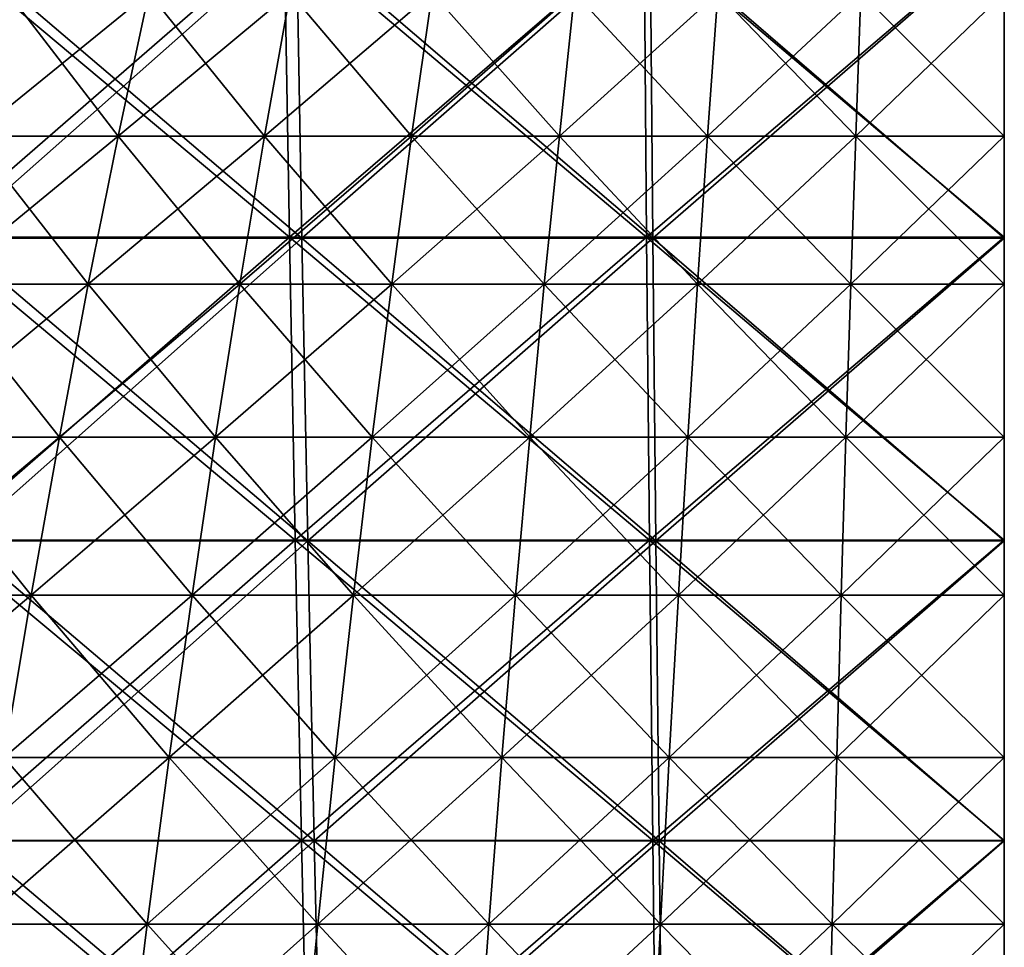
# Model space of a CAD drawing. Header units: millimetres. Extents: x -125 to 125, y -45 to 4025.
# Tile 436 of 656: x -10 to 0, y 3982 to 3992. Entities that reach past the tile are written whole.
import ezdxf

# ---------------------------------------------------------------- set-up
doc = ezdxf.new("R2010")
doc.units = ezdxf.units.MM
doc.header["$LTSCALE"] = 6.999206
for name, color, linetype in [('21', 7, 'CONTINUOUS'), ('22', 7, 'CONTINUOUS'), ('23', 7, 'CONTINUOUS'), ('24', 7, 'CONTINUOUS'), ('26', 7, 'CONTINUOUS'), ('27', 7, 'CONTINUOUS')]:
    doc.layers.add(name, color=color, linetype=linetype)

msp = doc.modelspace()

# ---------------------------------------------------------------- linework, layer by layer
at = {"layer": '21', "color": 7, "linetype": 'CONTINUOUS'}
for points in [[(-11.058, 3989.459, 119.33), (-7.378, 3989.459, 119.614), (-11.14, 3992.612, 120.216), (-11.058, 3989.459, 119.33)], [(-11.14, 3992.612, 120.216), (-7.378, 3989.459, 119.614), (-7.432, 3992.612, 120.502), (-11.14, 3992.612, 120.216)], [(-7.378, 3989.459, 119.614), (-3.691, 3989.459, 119.784), (-7.432, 3992.612, 120.502), (-7.378, 3989.459, 119.614)], [(-7.432, 3992.612, 120.502), (-3.691, 3989.459, 119.784), (-3.718, 3992.612, 120.674), (-7.432, 3992.612, 120.502)], [(-3.691, 3989.459, 119.784), (0, 3989.459, 119.841), (-3.718, 3992.612, 120.674), (-3.691, 3989.459, 119.784)], [(-3.718, 3992.612, 120.674), (0, 3989.459, 119.841), (0, 3992.612, 120.731), (-3.718, 3992.612, 120.674)], [(-10.968, 3986.33, 118.361), (-7.318, 3986.33, 118.643), (-11.058, 3989.459, 119.33), (-10.968, 3986.33, 118.361)], [(-11.058, 3989.459, 119.33), (-7.318, 3986.33, 118.643), (-7.378, 3989.459, 119.614), (-11.058, 3989.459, 119.33)], [(-7.318, 3986.33, 118.643), (-3.661, 3986.33, 118.812), (-7.378, 3989.459, 119.614), (-7.318, 3986.33, 118.643)], [(-7.378, 3989.459, 119.614), (-3.661, 3986.33, 118.812), (-3.691, 3989.459, 119.784), (-7.378, 3989.459, 119.614)], [(-3.661, 3986.33, 118.812), (0, 3986.33, 118.868), (-3.691, 3989.459, 119.784), (-3.661, 3986.33, 118.812)], [(-3.691, 3989.459, 119.784), (0, 3986.33, 118.868), (0, 3989.459, 119.841), (-3.691, 3989.459, 119.784)], [(-10.87, 3983.228, 117.311), (-7.253, 3983.228, 117.59), (-10.968, 3986.33, 118.361), (-10.87, 3983.228, 117.311)], [(-10.968, 3986.33, 118.361), (-7.253, 3983.228, 117.59), (-7.318, 3986.33, 118.643), (-10.968, 3986.33, 118.361)], [(-7.253, 3983.228, 117.59), (-3.628, 3983.228, 117.758), (-7.318, 3986.33, 118.643), (-7.253, 3983.228, 117.59)], [(-7.318, 3986.33, 118.643), (-3.628, 3983.228, 117.758), (-3.661, 3986.33, 118.812), (-7.318, 3986.33, 118.643)], [(-3.628, 3983.228, 117.758), (0, 3983.228, 117.814), (-3.661, 3986.33, 118.812), (-3.628, 3983.228, 117.758)], [(-3.661, 3986.33, 118.812), (0, 3983.228, 117.814), (0, 3986.33, 118.868), (-3.661, 3986.33, 118.812)], [(-10.766, 3980.155, 116.181), (-7.183, 3980.155, 116.457), (-10.87, 3983.228, 117.311), (-10.766, 3980.155, 116.181)], [(-10.87, 3983.228, 117.311), (-7.183, 3980.155, 116.457), (-7.253, 3983.228, 117.59), (-10.87, 3983.228, 117.311)], [(-7.183, 3980.155, 116.457), (-3.593, 3980.155, 116.623), (-7.253, 3983.228, 117.59), (-7.183, 3980.155, 116.457)], [(-7.253, 3983.228, 117.59), (-3.593, 3980.155, 116.623), (-3.628, 3983.228, 117.758), (-7.253, 3983.228, 117.59)], [(-3.593, 3980.155, 116.623), (0, 3980.155, 116.679), (-3.628, 3983.228, 117.758), (-3.593, 3980.155, 116.623)], [(-3.628, 3983.228, 117.758), (0, 3980.155, 116.679), (0, 3983.228, 117.814), (-3.628, 3983.228, 117.758)]]:
    msp.add_3dface(points, dxfattribs=at)
at = {"layer": '22', "color": 7, "linetype": 'CONTINUOUS'}
for points in [[(-7.432, 3992.612, -120.502), (-11.058, 3989.459, -119.33), (-11.14, 3992.612, -120.216), (-7.432, 3992.612, -120.502)], [(-7.378, 3989.459, -119.614), (-11.058, 3989.459, -119.33), (-7.432, 3992.612, -120.502), (-7.378, 3989.459, -119.614)], [(-3.718, 3992.612, -120.674), (-7.378, 3989.459, -119.614), (-7.432, 3992.612, -120.502), (-3.718, 3992.612, -120.674)], [(-3.691, 3989.459, -119.784), (-7.378, 3989.459, -119.614), (-3.718, 3992.612, -120.674), (-3.691, 3989.459, -119.784)], [(0, 3992.612, -120.731), (-3.691, 3989.459, -119.784), (-3.718, 3992.612, -120.674), (0, 3992.612, -120.731)], [(0, 3989.459, -119.841), (-3.691, 3989.459, -119.784), (0, 3992.612, -120.731), (0, 3989.459, -119.841)], [(-7.378, 3989.459, -119.614), (-10.968, 3986.33, -118.361), (-11.058, 3989.459, -119.33), (-7.378, 3989.459, -119.614)], [(-7.318, 3986.33, -118.643), (-10.968, 3986.33, -118.361), (-7.378, 3989.459, -119.614), (-7.318, 3986.33, -118.643)], [(-3.691, 3989.459, -119.784), (-7.318, 3986.33, -118.643), (-7.378, 3989.459, -119.614), (-3.691, 3989.459, -119.784)], [(-3.661, 3986.33, -118.812), (-7.318, 3986.33, -118.643), (-3.691, 3989.459, -119.784), (-3.661, 3986.33, -118.812)], [(0, 3989.459, -119.841), (-3.661, 3986.33, -118.812), (-3.691, 3989.459, -119.784), (0, 3989.459, -119.841)], [(0, 3986.33, -118.868), (-3.661, 3986.33, -118.812), (0, 3989.459, -119.841), (0, 3986.33, -118.868)], [(-7.318, 3986.33, -118.643), (-10.87, 3983.228, -117.311), (-10.968, 3986.33, -118.361), (-7.318, 3986.33, -118.643)], [(-7.253, 3983.228, -117.59), (-10.87, 3983.228, -117.311), (-7.318, 3986.33, -118.643), (-7.253, 3983.228, -117.59)], [(-3.661, 3986.33, -118.812), (-7.253, 3983.228, -117.59), (-7.318, 3986.33, -118.643), (-3.661, 3986.33, -118.812)], [(-3.628, 3983.228, -117.758), (-7.253, 3983.228, -117.59), (-3.661, 3986.33, -118.812), (-3.628, 3983.228, -117.758)], [(0, 3986.33, -118.868), (-3.628, 3983.228, -117.758), (-3.661, 3986.33, -118.812), (0, 3986.33, -118.868)], [(0, 3983.228, -117.814), (-3.628, 3983.228, -117.758), (0, 3986.33, -118.868), (0, 3983.228, -117.814)], [(-7.253, 3983.228, -117.59), (-10.766, 3980.155, -116.181), (-10.87, 3983.228, -117.311), (-7.253, 3983.228, -117.59)], [(-7.183, 3980.155, -116.457), (-10.766, 3980.155, -116.181), (-7.253, 3983.228, -117.59), (-7.183, 3980.155, -116.457)], [(-3.628, 3983.228, -117.758), (-7.183, 3980.155, -116.457), (-7.253, 3983.228, -117.59), (-3.628, 3983.228, -117.758)], [(-3.593, 3980.155, -116.623), (-7.183, 3980.155, -116.457), (-3.628, 3983.228, -117.758), (-3.593, 3980.155, -116.623)], [(0, 3983.228, -117.814), (-3.593, 3980.155, -116.623), (-3.628, 3983.228, -117.758), (0, 3983.228, -117.814)], [(0, 3980.155, -116.679), (-3.593, 3980.155, -116.623), (0, 3983.228, -117.814), (0, 3980.155, -116.679)]]:
    msp.add_3dface(points, dxfattribs=at)
at = {"layer": '23', "color": 7, "linetype": 'CONTINUOUS'}
for points in [[(-10.865, 3989.451, -117.249), (-7.249, 3989.451, -117.528), (-10.948, 3992.602, -118.15), (-10.865, 3989.451, -117.249)], [(-10.948, 3992.602, -118.15), (-7.249, 3989.451, -117.528), (-7.305, 3992.602, -118.431), (-10.948, 3992.602, -118.15)], [(-7.249, 3989.451, -117.528), (-3.626, 3989.451, -117.695), (-7.305, 3992.602, -118.431), (-7.249, 3989.451, -117.528)], [(-7.305, 3992.602, -118.431), (-3.626, 3989.451, -117.695), (-3.654, 3992.602, -118.6), (-7.305, 3992.602, -118.431)], [(-3.626, 3989.451, -117.695), (0, 3989.451, -117.751), (-3.654, 3992.602, -118.6), (-3.626, 3989.451, -117.695)], [(-3.654, 3992.602, -118.6), (0, 3989.451, -117.751), (0, 3992.602, -118.657), (-3.654, 3992.602, -118.6)], [(-10.773, 3986.325, -116.263), (-7.188, 3986.325, -116.54), (-10.865, 3989.451, -117.249), (-10.773, 3986.325, -116.263)], [(-10.865, 3989.451, -117.249), (-7.188, 3986.325, -116.54), (-7.249, 3989.451, -117.528), (-10.865, 3989.451, -117.249)], [(-7.188, 3986.325, -116.54), (-3.596, 3986.325, -116.706), (-7.249, 3989.451, -117.528), (-7.188, 3986.325, -116.54)], [(-7.249, 3989.451, -117.528), (-3.596, 3986.325, -116.706), (-3.626, 3989.451, -117.695), (-7.249, 3989.451, -117.528)], [(-3.596, 3986.325, -116.706), (0, 3986.325, -116.762), (-3.626, 3989.451, -117.695), (-3.596, 3986.325, -116.706)], [(-3.626, 3989.451, -117.695), (0, 3986.325, -116.762), (0, 3989.451, -117.751), (-3.626, 3989.451, -117.695)], [(-10.674, 3983.227, -115.196), (-7.122, 3983.227, -115.47), (-10.773, 3986.325, -116.263), (-10.674, 3983.227, -115.196)], [(-10.773, 3986.325, -116.263), (-7.122, 3983.227, -115.47), (-7.188, 3986.325, -116.54), (-10.773, 3986.325, -116.263)], [(-7.122, 3983.227, -115.47), (-3.563, 3983.227, -115.634), (-7.188, 3986.325, -116.54), (-7.122, 3983.227, -115.47)], [(-7.188, 3986.325, -116.54), (-3.563, 3983.227, -115.634), (-3.596, 3986.325, -116.706), (-7.188, 3986.325, -116.54)], [(-3.563, 3983.227, -115.634), (0, 3983.227, -115.689), (-3.596, 3986.325, -116.706), (-3.563, 3983.227, -115.634)], [(-3.596, 3986.325, -116.706), (0, 3983.227, -115.689), (0, 3986.325, -116.762), (-3.596, 3986.325, -116.706)], [(-10.568, 3980.158, -114.046), (-7.051, 3980.158, -114.317), (-10.674, 3983.227, -115.196), (-10.568, 3980.158, -114.046)], [(-10.674, 3983.227, -115.196), (-7.051, 3980.158, -114.317), (-7.122, 3983.227, -115.47), (-10.674, 3983.227, -115.196)], [(-7.051, 3980.158, -114.317), (-3.527, 3980.158, -114.48), (-7.122, 3983.227, -115.47), (-7.051, 3980.158, -114.317)], [(-7.122, 3983.227, -115.47), (-3.527, 3980.158, -114.48), (-3.563, 3983.227, -115.634), (-7.122, 3983.227, -115.47)], [(-3.527, 3980.158, -114.48), (0, 3980.158, -114.535), (-3.563, 3983.227, -115.634), (-3.527, 3980.158, -114.48)], [(-3.563, 3983.227, -115.634), (0, 3980.158, -114.535), (0, 3983.227, -115.689), (-3.563, 3983.227, -115.634)]]:
    msp.add_3dface(points, dxfattribs=at)
at = {"layer": '24', "color": 7, "linetype": 'CONTINUOUS'}
for points in [[(-7.305, 3992.602, 118.431), (-10.865, 3989.451, 117.249), (-10.948, 3992.602, 118.15), (-7.305, 3992.602, 118.431)], [(-7.249, 3989.451, 117.528), (-10.865, 3989.451, 117.249), (-7.305, 3992.602, 118.431), (-7.249, 3989.451, 117.528)], [(-3.654, 3992.602, 118.6), (-7.249, 3989.451, 117.528), (-7.305, 3992.602, 118.431), (-3.654, 3992.602, 118.6)], [(-3.626, 3989.451, 117.695), (-7.249, 3989.451, 117.528), (-3.654, 3992.602, 118.6), (-3.626, 3989.451, 117.695)], [(0, 3992.602, 118.657), (-3.626, 3989.451, 117.695), (-3.654, 3992.602, 118.6), (0, 3992.602, 118.657)], [(0, 3989.451, 117.751), (-3.626, 3989.451, 117.695), (0, 3992.602, 118.657), (0, 3989.451, 117.751)], [(-7.249, 3989.451, 117.528), (-10.773, 3986.325, 116.263), (-10.865, 3989.451, 117.249), (-7.249, 3989.451, 117.528)], [(-7.188, 3986.325, 116.54), (-10.773, 3986.325, 116.263), (-7.249, 3989.451, 117.528), (-7.188, 3986.325, 116.54)], [(-3.626, 3989.451, 117.695), (-7.188, 3986.325, 116.54), (-7.249, 3989.451, 117.528), (-3.626, 3989.451, 117.695)], [(-3.596, 3986.325, 116.706), (-7.188, 3986.325, 116.54), (-3.626, 3989.451, 117.695), (-3.596, 3986.325, 116.706)], [(0, 3989.451, 117.751), (-3.596, 3986.325, 116.706), (-3.626, 3989.451, 117.695), (0, 3989.451, 117.751)], [(0, 3986.325, 116.762), (-3.596, 3986.325, 116.706), (0, 3989.451, 117.751), (0, 3986.325, 116.762)], [(-7.188, 3986.325, 116.54), (-10.674, 3983.227, 115.196), (-10.773, 3986.325, 116.263), (-7.188, 3986.325, 116.54)], [(-7.122, 3983.227, 115.47), (-10.674, 3983.227, 115.196), (-7.188, 3986.325, 116.54), (-7.122, 3983.227, 115.47)], [(-3.596, 3986.325, 116.706), (-7.122, 3983.227, 115.47), (-7.188, 3986.325, 116.54), (-3.596, 3986.325, 116.706)], [(-3.563, 3983.227, 115.634), (-7.122, 3983.227, 115.47), (-3.596, 3986.325, 116.706), (-3.563, 3983.227, 115.634)], [(0, 3986.325, 116.762), (-3.563, 3983.227, 115.634), (-3.596, 3986.325, 116.706), (0, 3986.325, 116.762)], [(0, 3983.227, 115.689), (-3.563, 3983.227, 115.634), (0, 3986.325, 116.762), (0, 3983.227, 115.689)], [(-7.122, 3983.227, 115.47), (-10.568, 3980.158, 114.046), (-10.674, 3983.227, 115.196), (-7.122, 3983.227, 115.47)], [(-7.051, 3980.158, 114.317), (-10.568, 3980.158, 114.046), (-7.122, 3983.227, 115.47), (-7.051, 3980.158, 114.317)], [(-3.563, 3983.227, 115.634), (-7.051, 3980.158, 114.317), (-7.122, 3983.227, 115.47), (-3.563, 3983.227, 115.634)], [(-3.527, 3980.158, 114.48), (-7.051, 3980.158, 114.317), (-3.563, 3983.227, 115.634), (-3.527, 3980.158, 114.48)], [(0, 3983.227, 115.689), (-3.527, 3980.158, 114.48), (-3.563, 3983.227, 115.634), (0, 3983.227, 115.689)], [(0, 3980.158, 114.535), (-3.527, 3980.158, 114.48), (0, 3983.227, 115.689), (0, 3980.158, 114.535)]]:
    msp.add_3dface(points, dxfattribs=at)
at = {"layer": '26', "color": 7, "linetype": 'CONTINUOUS'}
for points in [[(-10.648, 3990.504, 48.621), (-9.146, 3990.504, 48.926), (-10.28, 3991.983, 46.942), (-10.648, 3990.504, 48.621)], [(-10.28, 3991.983, 46.942), (-9.146, 3990.504, 48.926), (-8.83, 3991.983, 47.236), (-10.28, 3991.983, 46.942)], [(-9.146, 3990.504, 48.926), (-7.635, 3990.504, 49.184), (-8.83, 3991.983, 47.236), (-9.146, 3990.504, 48.926)], [(-8.83, 3991.983, 47.236), (-7.635, 3990.504, 49.184), (-7.371, 3991.983, 47.486), (-8.83, 3991.983, 47.236)], [(-7.635, 3990.504, 49.184), (-6.117, 3990.504, 49.396), (-7.371, 3991.983, 47.486), (-7.635, 3990.504, 49.184)], [(-7.371, 3991.983, 47.486), (-6.117, 3990.504, 49.396), (-5.905, 3991.983, 47.69), (-7.371, 3991.983, 47.486)], [(-6.117, 3990.504, 49.396), (-4.592, 3990.504, 49.561), (-5.905, 3991.983, 47.69), (-6.117, 3990.504, 49.396)], [(-5.905, 3991.983, 47.69), (-4.592, 3990.504, 49.561), (-4.434, 3991.983, 47.849), (-5.905, 3991.983, 47.69)], [(-4.592, 3990.504, 49.561), (-3.064, 3990.504, 49.679), (-4.434, 3991.983, 47.849), (-4.592, 3990.504, 49.561)], [(-4.434, 3991.983, 47.849), (-3.064, 3990.504, 49.679), (-2.958, 3991.983, 47.963), (-4.434, 3991.983, 47.849)], [(-3.064, 3990.504, 49.679), (-1.533, 3990.504, 49.75), (-2.958, 3991.983, 47.963), (-3.064, 3990.504, 49.679)], [(-2.958, 3991.983, 47.963), (-1.533, 3990.504, 49.75), (-1.48, 3991.983, 48.031), (-2.958, 3991.983, 47.963)], [(-1.533, 3990.504, 49.75), (0, 3990.504, 49.773), (-1.48, 3991.983, 48.031), (-1.533, 3990.504, 49.75)], [(-1.48, 3991.983, 48.031), (0, 3990.504, 49.773), (0, 3991.983, 48.054), (-1.48, 3991.983, 48.031)], [(-11.006, 3988.973, 50.256), (-9.453, 3988.973, 50.571), (-10.648, 3990.504, 48.621), (-11.006, 3988.973, 50.256)], [(-10.648, 3990.504, 48.621), (-9.453, 3988.973, 50.571), (-9.146, 3990.504, 48.926), (-10.648, 3990.504, 48.621)], [(-9.453, 3988.973, 50.571), (-7.891, 3988.973, 50.838), (-9.146, 3990.504, 48.926), (-9.453, 3988.973, 50.571)], [(-9.146, 3990.504, 48.926), (-7.891, 3988.973, 50.838), (-7.635, 3990.504, 49.184), (-9.146, 3990.504, 48.926)], [(-7.891, 3988.973, 50.838), (-6.322, 3988.973, 51.057), (-7.635, 3990.504, 49.184), (-7.891, 3988.973, 50.838)], [(-7.635, 3990.504, 49.184), (-6.322, 3988.973, 51.057), (-6.117, 3990.504, 49.396), (-7.635, 3990.504, 49.184)], [(-6.322, 3988.973, 51.057), (-4.747, 3988.973, 51.227), (-6.117, 3990.504, 49.396), (-6.322, 3988.973, 51.057)], [(-6.117, 3990.504, 49.396), (-4.747, 3988.973, 51.227), (-4.592, 3990.504, 49.561), (-6.117, 3990.504, 49.396)], [(-4.747, 3988.973, 51.227), (-3.167, 3988.973, 51.349), (-4.592, 3990.504, 49.561), (-4.747, 3988.973, 51.227)], [(-4.592, 3990.504, 49.561), (-3.167, 3988.973, 51.349), (-3.064, 3990.504, 49.679), (-4.592, 3990.504, 49.561)], [(-3.167, 3988.973, 51.349), (-1.584, 3988.973, 51.422), (-3.064, 3990.504, 49.679), (-3.167, 3988.973, 51.349)], [(-3.064, 3990.504, 49.679), (-1.584, 3988.973, 51.422), (-1.533, 3990.504, 49.75), (-3.064, 3990.504, 49.679)], [(-1.584, 3988.973, 51.422), (0, 3988.973, 51.447), (-1.533, 3990.504, 49.75), (-1.584, 3988.973, 51.422)], [(-1.533, 3990.504, 49.75), (0, 3988.973, 51.447), (0, 3990.504, 49.773), (-1.533, 3990.504, 49.75)], [(-11.354, 3987.393, 51.844), (-9.752, 3987.393, 52.169), (-11.006, 3988.973, 50.256), (-11.354, 3987.393, 51.844)], [(-11.006, 3988.973, 50.256), (-9.752, 3987.393, 52.169), (-9.453, 3988.973, 50.571), (-11.006, 3988.973, 50.256)], [(-9.752, 3987.393, 52.169), (-8.141, 3987.393, 52.445), (-9.453, 3988.973, 50.571), (-9.752, 3987.393, 52.169)], [(-9.453, 3988.973, 50.571), (-8.141, 3987.393, 52.445), (-7.891, 3988.973, 50.838), (-9.453, 3988.973, 50.571)], [(-8.141, 3987.393, 52.445), (-6.522, 3987.393, 52.671), (-7.891, 3988.973, 50.838), (-8.141, 3987.393, 52.445)], [(-7.891, 3988.973, 50.838), (-6.522, 3987.393, 52.671), (-6.322, 3988.973, 51.057), (-7.891, 3988.973, 50.838)], [(-6.522, 3987.393, 52.671), (-4.897, 3987.393, 52.847), (-6.322, 3988.973, 51.057), (-6.522, 3987.393, 52.671)], [(-6.322, 3988.973, 51.057), (-4.897, 3987.393, 52.847), (-4.747, 3988.973, 51.227), (-6.322, 3988.973, 51.057)], [(-4.897, 3987.393, 52.847), (-3.267, 3987.393, 52.972), (-4.747, 3988.973, 51.227), (-4.897, 3987.393, 52.847)], [(-4.747, 3988.973, 51.227), (-3.267, 3987.393, 52.972), (-3.167, 3988.973, 51.349), (-4.747, 3988.973, 51.227)], [(-3.267, 3987.393, 52.972), (-1.634, 3987.393, 53.048), (-3.167, 3988.973, 51.349), (-3.267, 3987.393, 52.972)], [(-3.167, 3988.973, 51.349), (-1.634, 3987.393, 53.048), (-1.584, 3988.973, 51.422), (-3.167, 3988.973, 51.349)], [(-1.634, 3987.393, 53.048), (0, 3987.393, 53.073), (-1.584, 3988.973, 51.422), (-1.634, 3987.393, 53.048)], [(-1.584, 3988.973, 51.422), (0, 3987.393, 53.073), (0, 3988.973, 51.447), (-1.584, 3988.973, 51.422)], [(-11.692, 3985.764, 53.386), (-10.042, 3985.764, 53.72), (-11.354, 3987.393, 51.844), (-11.692, 3985.764, 53.386)], [(-11.354, 3987.393, 51.844), (-10.042, 3985.764, 53.72), (-9.752, 3987.393, 52.169), (-11.354, 3987.393, 51.844)], [(-10.042, 3985.764, 53.72), (-8.383, 3985.764, 54.004), (-9.752, 3987.393, 52.169), (-10.042, 3985.764, 53.72)], [(-9.752, 3987.393, 52.169), (-8.383, 3985.764, 54.004), (-8.141, 3987.393, 52.445), (-9.752, 3987.393, 52.169)], [(-8.383, 3985.764, 54.004), (-6.716, 3985.764, 54.237), (-8.141, 3987.393, 52.445), (-8.383, 3985.764, 54.004)], [(-8.141, 3987.393, 52.445), (-6.716, 3985.764, 54.237), (-6.522, 3987.393, 52.671), (-8.141, 3987.393, 52.445)], [(-6.716, 3985.764, 54.237), (-5.043, 3985.764, 54.418), (-6.522, 3987.393, 52.671), (-6.716, 3985.764, 54.237)], [(-6.522, 3987.393, 52.671), (-5.043, 3985.764, 54.418), (-4.897, 3987.393, 52.847), (-6.522, 3987.393, 52.671)], [(-5.043, 3985.764, 54.418), (-3.364, 3985.764, 54.547), (-4.897, 3987.393, 52.847), (-5.043, 3985.764, 54.418)], [(-4.897, 3987.393, 52.847), (-3.364, 3985.764, 54.547), (-3.267, 3987.393, 52.972), (-4.897, 3987.393, 52.847)], [(-3.364, 3985.764, 54.547), (-1.683, 3985.764, 54.625), (-3.267, 3987.393, 52.972), (-3.364, 3985.764, 54.547)], [(-3.267, 3987.393, 52.972), (-1.683, 3985.764, 54.625), (-1.634, 3987.393, 53.048), (-3.267, 3987.393, 52.972)], [(-1.683, 3985.764, 54.625), (0, 3985.764, 54.651), (-1.634, 3987.393, 53.048), (-1.683, 3985.764, 54.625)], [(-1.634, 3987.393, 53.048), (0, 3985.764, 54.651), (0, 3987.393, 53.073), (-1.634, 3987.393, 53.048)], [(-11.692, 3985.764, 53.386), (-10.323, 3984.088, 55.222), (-10.042, 3985.764, 53.72), (-11.692, 3985.764, 53.386)], [(-10.323, 3984.088, 55.222), (-8.617, 3984.088, 55.514), (-10.042, 3985.764, 53.72), (-10.323, 3984.088, 55.222)], [(-10.042, 3985.764, 53.72), (-8.617, 3984.088, 55.514), (-8.383, 3985.764, 54.004), (-10.042, 3985.764, 53.72)], [(-8.617, 3984.088, 55.514), (-6.904, 3984.088, 55.753), (-8.383, 3985.764, 54.004), (-8.617, 3984.088, 55.514)], [(-8.383, 3985.764, 54.004), (-6.904, 3984.088, 55.753), (-6.716, 3985.764, 54.237), (-8.383, 3985.764, 54.004)], [(-6.904, 3984.088, 55.753), (-5.184, 3984.088, 55.939), (-6.716, 3985.764, 54.237), (-6.904, 3984.088, 55.753)], [(-6.716, 3985.764, 54.237), (-5.184, 3984.088, 55.939), (-5.043, 3985.764, 54.418), (-6.716, 3985.764, 54.237)], [(-5.184, 3984.088, 55.939), (-3.458, 3984.088, 56.072), (-5.043, 3985.764, 54.418), (-5.184, 3984.088, 55.939)], [(-5.043, 3985.764, 54.418), (-3.458, 3984.088, 56.072), (-3.364, 3985.764, 54.547), (-5.043, 3985.764, 54.418)], [(-3.458, 3984.088, 56.072), (-1.73, 3984.088, 56.152), (-3.364, 3985.764, 54.547), (-3.458, 3984.088, 56.072)], [(-3.364, 3985.764, 54.547), (-1.73, 3984.088, 56.152), (-1.683, 3985.764, 54.625), (-3.364, 3985.764, 54.547)], [(-1.73, 3984.088, 56.152), (0, 3984.088, 56.179), (-1.683, 3985.764, 54.625), (-1.73, 3984.088, 56.152)], [(-1.683, 3985.764, 54.625), (0, 3984.088, 56.179), (0, 3985.764, 54.651), (-1.683, 3985.764, 54.625)], [(-10.594, 3982.367, 56.674), (-8.844, 3982.367, 56.973), (-10.323, 3984.088, 55.222), (-10.594, 3982.367, 56.674)], [(-10.323, 3984.088, 55.222), (-8.844, 3982.367, 56.973), (-8.617, 3984.088, 55.514), (-10.323, 3984.088, 55.222)], [(-8.844, 3982.367, 56.973), (-7.085, 3982.367, 57.218), (-8.617, 3984.088, 55.514), (-8.844, 3982.367, 56.973)], [(-8.617, 3984.088, 55.514), (-7.085, 3982.367, 57.218), (-6.904, 3984.088, 55.753), (-8.617, 3984.088, 55.514)], [(-7.085, 3982.367, 57.218), (-5.32, 3982.367, 57.409), (-6.904, 3984.088, 55.753), (-7.085, 3982.367, 57.218)], [(-6.904, 3984.088, 55.753), (-5.32, 3982.367, 57.409), (-5.184, 3984.088, 55.939), (-6.904, 3984.088, 55.753)], [(-5.32, 3982.367, 57.409), (-3.549, 3982.367, 57.546), (-5.184, 3984.088, 55.939), (-5.32, 3982.367, 57.409)], [(-5.184, 3984.088, 55.939), (-3.549, 3982.367, 57.546), (-3.458, 3984.088, 56.072), (-5.184, 3984.088, 55.939)], [(-3.549, 3982.367, 57.546), (-1.776, 3982.367, 57.628), (-3.458, 3984.088, 56.072), (-3.549, 3982.367, 57.546)], [(-3.458, 3984.088, 56.072), (-1.776, 3982.367, 57.628), (-1.73, 3984.088, 56.152), (-3.458, 3984.088, 56.072)], [(-1.776, 3982.367, 57.628), (0, 3982.367, 57.655), (-1.73, 3984.088, 56.152), (-1.776, 3982.367, 57.628)], [(-1.73, 3984.088, 56.152), (0, 3982.367, 57.655), (0, 3984.088, 56.179), (-1.73, 3984.088, 56.152)], [(-10.856, 3980.602, 58.073), (-9.062, 3980.602, 58.38), (-10.594, 3982.367, 56.674), (-10.856, 3980.602, 58.073)], [(-10.594, 3982.367, 56.674), (-9.062, 3980.602, 58.38), (-8.844, 3982.367, 56.973), (-10.594, 3982.367, 56.674)], [(-9.062, 3980.602, 58.38), (-7.26, 3980.602, 58.631), (-8.844, 3982.367, 56.973), (-9.062, 3980.602, 58.38)], [(-8.844, 3982.367, 56.973), (-7.26, 3980.602, 58.631), (-7.085, 3982.367, 57.218), (-8.844, 3982.367, 56.973)], [(-7.26, 3980.602, 58.631), (-5.451, 3980.602, 58.827), (-7.085, 3982.367, 57.218), (-7.26, 3980.602, 58.631)], [(-7.085, 3982.367, 57.218), (-5.451, 3980.602, 58.827), (-5.32, 3982.367, 57.409), (-7.085, 3982.367, 57.218)], [(-5.451, 3980.602, 58.827), (-3.637, 3980.602, 58.967), (-5.32, 3982.367, 57.409), (-5.451, 3980.602, 58.827)], [(-5.32, 3982.367, 57.409), (-3.637, 3980.602, 58.967), (-3.549, 3982.367, 57.546), (-5.32, 3982.367, 57.409)], [(-3.637, 3980.602, 58.967), (-1.819, 3980.602, 59.051), (-3.549, 3982.367, 57.546), (-3.637, 3980.602, 58.967)], [(-3.549, 3982.367, 57.546), (-1.819, 3980.602, 59.051), (-1.776, 3982.367, 57.628), (-3.549, 3982.367, 57.546)], [(-1.819, 3980.602, 59.051), (0, 3980.602, 59.079), (-1.776, 3982.367, 57.628), (-1.819, 3980.602, 59.051)], [(-1.776, 3982.367, 57.628), (0, 3980.602, 59.079), (0, 3982.367, 57.655), (-1.776, 3982.367, 57.628)]]:
    msp.add_3dface(points, dxfattribs=at)
at = {"layer": '27', "color": 7, "linetype": 'CONTINUOUS'}
for points in [[(-9.146, 3990.504, -48.926), (-10.648, 3990.504, -48.621), (-8.83, 3991.983, -47.236), (-9.146, 3990.504, -48.926)], [(-8.83, 3991.983, -47.236), (-10.648, 3990.504, -48.621), (-10.28, 3991.983, -46.942), (-8.83, 3991.983, -47.236)], [(-7.635, 3990.504, -49.184), (-9.146, 3990.504, -48.926), (-7.371, 3991.983, -47.486), (-7.635, 3990.504, -49.184)], [(-7.371, 3991.983, -47.486), (-9.146, 3990.504, -48.926), (-8.83, 3991.983, -47.236), (-7.371, 3991.983, -47.486)], [(-6.117, 3990.504, -49.396), (-7.635, 3990.504, -49.184), (-5.905, 3991.983, -47.69), (-6.117, 3990.504, -49.396)], [(-5.905, 3991.983, -47.69), (-7.635, 3990.504, -49.184), (-7.371, 3991.983, -47.486), (-5.905, 3991.983, -47.69)], [(-4.592, 3990.504, -49.561), (-6.117, 3990.504, -49.396), (-4.434, 3991.983, -47.849), (-4.592, 3990.504, -49.561)], [(-4.434, 3991.983, -47.849), (-6.117, 3990.504, -49.396), (-5.905, 3991.983, -47.69), (-4.434, 3991.983, -47.849)], [(-3.064, 3990.504, -49.679), (-4.592, 3990.504, -49.561), (-2.958, 3991.983, -47.963), (-3.064, 3990.504, -49.679)], [(-2.958, 3991.983, -47.963), (-4.592, 3990.504, -49.561), (-4.434, 3991.983, -47.849), (-2.958, 3991.983, -47.963)], [(-1.533, 3990.504, -49.75), (-3.064, 3990.504, -49.679), (-1.48, 3991.983, -48.031), (-1.533, 3990.504, -49.75)], [(-1.48, 3991.983, -48.031), (-3.064, 3990.504, -49.679), (-2.958, 3991.983, -47.963), (-1.48, 3991.983, -48.031)], [(0, 3990.504, -49.773), (-1.533, 3990.504, -49.75), (0, 3991.983, -48.054), (0, 3990.504, -49.773)], [(0, 3991.983, -48.054), (-1.533, 3990.504, -49.75), (-1.48, 3991.983, -48.031), (0, 3991.983, -48.054)], [(-9.453, 3988.973, -50.571), (-11.006, 3988.973, -50.256), (-9.146, 3990.504, -48.926), (-9.453, 3988.973, -50.571)], [(-9.146, 3990.504, -48.926), (-11.006, 3988.973, -50.256), (-10.648, 3990.504, -48.621), (-9.146, 3990.504, -48.926)], [(-7.891, 3988.973, -50.838), (-9.453, 3988.973, -50.571), (-7.635, 3990.504, -49.184), (-7.891, 3988.973, -50.838)], [(-7.635, 3990.504, -49.184), (-9.453, 3988.973, -50.571), (-9.146, 3990.504, -48.926), (-7.635, 3990.504, -49.184)], [(-6.322, 3988.973, -51.057), (-7.891, 3988.973, -50.838), (-6.117, 3990.504, -49.396), (-6.322, 3988.973, -51.057)], [(-6.117, 3990.504, -49.396), (-7.891, 3988.973, -50.838), (-7.635, 3990.504, -49.184), (-6.117, 3990.504, -49.396)], [(-4.747, 3988.973, -51.227), (-6.322, 3988.973, -51.057), (-4.592, 3990.504, -49.561), (-4.747, 3988.973, -51.227)], [(-4.592, 3990.504, -49.561), (-6.322, 3988.973, -51.057), (-6.117, 3990.504, -49.396), (-4.592, 3990.504, -49.561)], [(-3.167, 3988.973, -51.349), (-4.747, 3988.973, -51.227), (-3.064, 3990.504, -49.679), (-3.167, 3988.973, -51.349)], [(-3.064, 3990.504, -49.679), (-4.747, 3988.973, -51.227), (-4.592, 3990.504, -49.561), (-3.064, 3990.504, -49.679)], [(-1.584, 3988.973, -51.422), (-3.167, 3988.973, -51.349), (-1.533, 3990.504, -49.75), (-1.584, 3988.973, -51.422)], [(-1.533, 3990.504, -49.75), (-3.167, 3988.973, -51.349), (-3.064, 3990.504, -49.679), (-1.533, 3990.504, -49.75)], [(0, 3988.973, -51.447), (-1.584, 3988.973, -51.422), (0, 3990.504, -49.773), (0, 3988.973, -51.447)], [(0, 3990.504, -49.773), (-1.584, 3988.973, -51.422), (-1.533, 3990.504, -49.75), (0, 3990.504, -49.773)], [(-9.752, 3987.393, -52.169), (-11.354, 3987.393, -51.844), (-9.453, 3988.973, -50.571), (-9.752, 3987.393, -52.169)], [(-9.453, 3988.973, -50.571), (-11.354, 3987.393, -51.844), (-11.006, 3988.973, -50.256), (-9.453, 3988.973, -50.571)], [(-8.141, 3987.393, -52.445), (-9.752, 3987.393, -52.169), (-7.891, 3988.973, -50.838), (-8.141, 3987.393, -52.445)], [(-7.891, 3988.973, -50.838), (-9.752, 3987.393, -52.169), (-9.453, 3988.973, -50.571), (-7.891, 3988.973, -50.838)], [(-6.522, 3987.393, -52.671), (-8.141, 3987.393, -52.445), (-6.322, 3988.973, -51.057), (-6.522, 3987.393, -52.671)], [(-6.322, 3988.973, -51.057), (-8.141, 3987.393, -52.445), (-7.891, 3988.973, -50.838), (-6.322, 3988.973, -51.057)], [(-4.897, 3987.393, -52.847), (-6.522, 3987.393, -52.671), (-4.747, 3988.973, -51.227), (-4.897, 3987.393, -52.847)], [(-4.747, 3988.973, -51.227), (-6.522, 3987.393, -52.671), (-6.322, 3988.973, -51.057), (-4.747, 3988.973, -51.227)], [(-3.267, 3987.393, -52.972), (-4.897, 3987.393, -52.847), (-3.167, 3988.973, -51.349), (-3.267, 3987.393, -52.972)], [(-3.167, 3988.973, -51.349), (-4.897, 3987.393, -52.847), (-4.747, 3988.973, -51.227), (-3.167, 3988.973, -51.349)], [(-1.634, 3987.393, -53.048), (-3.267, 3987.393, -52.972), (-1.584, 3988.973, -51.422), (-1.634, 3987.393, -53.048)], [(-1.584, 3988.973, -51.422), (-3.267, 3987.393, -52.972), (-3.167, 3988.973, -51.349), (-1.584, 3988.973, -51.422)], [(0, 3987.393, -53.073), (-1.634, 3987.393, -53.048), (0, 3988.973, -51.447), (0, 3987.393, -53.073)], [(0, 3988.973, -51.447), (-1.634, 3987.393, -53.048), (-1.584, 3988.973, -51.422), (0, 3988.973, -51.447)], [(-10.042, 3985.764, -53.72), (-11.692, 3985.764, -53.386), (-9.752, 3987.393, -52.169), (-10.042, 3985.764, -53.72)], [(-9.752, 3987.393, -52.169), (-11.692, 3985.764, -53.386), (-11.354, 3987.393, -51.844), (-9.752, 3987.393, -52.169)], [(-8.383, 3985.764, -54.004), (-10.042, 3985.764, -53.72), (-8.141, 3987.393, -52.445), (-8.383, 3985.764, -54.004)], [(-8.141, 3987.393, -52.445), (-10.042, 3985.764, -53.72), (-9.752, 3987.393, -52.169), (-8.141, 3987.393, -52.445)], [(-6.716, 3985.764, -54.237), (-8.383, 3985.764, -54.004), (-6.522, 3987.393, -52.671), (-6.716, 3985.764, -54.237)], [(-6.522, 3987.393, -52.671), (-8.383, 3985.764, -54.004), (-8.141, 3987.393, -52.445), (-6.522, 3987.393, -52.671)], [(-5.043, 3985.764, -54.418), (-6.716, 3985.764, -54.237), (-4.897, 3987.393, -52.847), (-5.043, 3985.764, -54.418)], [(-4.897, 3987.393, -52.847), (-6.716, 3985.764, -54.237), (-6.522, 3987.393, -52.671), (-4.897, 3987.393, -52.847)], [(-3.364, 3985.764, -54.547), (-5.043, 3985.764, -54.418), (-3.267, 3987.393, -52.972), (-3.364, 3985.764, -54.547)], [(-3.267, 3987.393, -52.972), (-5.043, 3985.764, -54.418), (-4.897, 3987.393, -52.847), (-3.267, 3987.393, -52.972)], [(-1.683, 3985.764, -54.625), (-3.364, 3985.764, -54.547), (-1.634, 3987.393, -53.048), (-1.683, 3985.764, -54.625)], [(-1.634, 3987.393, -53.048), (-3.364, 3985.764, -54.547), (-3.267, 3987.393, -52.972), (-1.634, 3987.393, -53.048)], [(0, 3985.764, -54.651), (-1.683, 3985.764, -54.625), (0, 3987.393, -53.073), (0, 3985.764, -54.651)], [(0, 3987.393, -53.073), (-1.683, 3985.764, -54.625), (-1.634, 3987.393, -53.048), (0, 3987.393, -53.073)], [(-10.323, 3984.088, -55.222), (-12.019, 3984.088, -54.878), (-10.042, 3985.764, -53.72), (-10.323, 3984.088, -55.222)], [(-10.042, 3985.764, -53.72), (-12.019, 3984.088, -54.878), (-11.692, 3985.764, -53.386), (-10.042, 3985.764, -53.72)], [(-8.617, 3984.088, -55.514), (-10.323, 3984.088, -55.222), (-8.383, 3985.764, -54.004), (-8.617, 3984.088, -55.514)], [(-8.383, 3985.764, -54.004), (-10.323, 3984.088, -55.222), (-10.042, 3985.764, -53.72), (-8.383, 3985.764, -54.004)], [(-6.904, 3984.088, -55.753), (-8.617, 3984.088, -55.514), (-6.716, 3985.764, -54.237), (-6.904, 3984.088, -55.753)], [(-6.716, 3985.764, -54.237), (-8.617, 3984.088, -55.514), (-8.383, 3985.764, -54.004), (-6.716, 3985.764, -54.237)], [(-5.184, 3984.088, -55.939), (-6.904, 3984.088, -55.753), (-5.043, 3985.764, -54.418), (-5.184, 3984.088, -55.939)], [(-5.043, 3985.764, -54.418), (-6.904, 3984.088, -55.753), (-6.716, 3985.764, -54.237), (-5.043, 3985.764, -54.418)], [(-3.458, 3984.088, -56.072), (-5.184, 3984.088, -55.939), (-3.364, 3985.764, -54.547), (-3.458, 3984.088, -56.072)], [(-3.364, 3985.764, -54.547), (-5.184, 3984.088, -55.939), (-5.043, 3985.764, -54.418), (-3.364, 3985.764, -54.547)], [(-1.73, 3984.088, -56.152), (-3.458, 3984.088, -56.072), (-1.683, 3985.764, -54.625), (-1.73, 3984.088, -56.152)], [(-1.683, 3985.764, -54.625), (-3.458, 3984.088, -56.072), (-3.364, 3985.764, -54.547), (-1.683, 3985.764, -54.625)], [(0, 3984.088, -56.179), (-1.73, 3984.088, -56.152), (0, 3985.764, -54.651), (0, 3984.088, -56.179)], [(0, 3985.764, -54.651), (-1.73, 3984.088, -56.152), (-1.683, 3985.764, -54.625), (0, 3985.764, -54.651)], [(-8.844, 3982.367, -56.973), (-10.594, 3982.367, -56.674), (-8.617, 3984.088, -55.514), (-8.844, 3982.367, -56.973)], [(-8.617, 3984.088, -55.514), (-10.594, 3982.367, -56.674), (-10.323, 3984.088, -55.222), (-8.617, 3984.088, -55.514)], [(-7.085, 3982.367, -57.218), (-8.844, 3982.367, -56.973), (-6.904, 3984.088, -55.753), (-7.085, 3982.367, -57.218)], [(-6.904, 3984.088, -55.753), (-8.844, 3982.367, -56.973), (-8.617, 3984.088, -55.514), (-6.904, 3984.088, -55.753)], [(-5.32, 3982.367, -57.409), (-7.085, 3982.367, -57.218), (-5.184, 3984.088, -55.939), (-5.32, 3982.367, -57.409)], [(-5.184, 3984.088, -55.939), (-7.085, 3982.367, -57.218), (-6.904, 3984.088, -55.753), (-5.184, 3984.088, -55.939)], [(-3.549, 3982.367, -57.546), (-5.32, 3982.367, -57.409), (-3.458, 3984.088, -56.072), (-3.549, 3982.367, -57.546)], [(-3.458, 3984.088, -56.072), (-5.32, 3982.367, -57.409), (-5.184, 3984.088, -55.939), (-3.458, 3984.088, -56.072)], [(-1.776, 3982.367, -57.628), (-3.549, 3982.367, -57.546), (-1.73, 3984.088, -56.152), (-1.776, 3982.367, -57.628)], [(-1.73, 3984.088, -56.152), (-3.549, 3982.367, -57.546), (-3.458, 3984.088, -56.072), (-1.73, 3984.088, -56.152)], [(0, 3982.367, -57.655), (-1.776, 3982.367, -57.628), (0, 3984.088, -56.179), (0, 3982.367, -57.655)], [(0, 3984.088, -56.179), (-1.776, 3982.367, -57.628), (-1.73, 3984.088, -56.152), (0, 3984.088, -56.179)], [(-9.062, 3980.602, -58.38), (-10.856, 3980.602, -58.073), (-8.844, 3982.367, -56.973), (-9.062, 3980.602, -58.38)], [(-8.844, 3982.367, -56.973), (-10.856, 3980.602, -58.073), (-10.594, 3982.367, -56.674), (-8.844, 3982.367, -56.973)], [(-7.26, 3980.602, -58.631), (-9.062, 3980.602, -58.38), (-7.085, 3982.367, -57.218), (-7.26, 3980.602, -58.631)], [(-7.085, 3982.367, -57.218), (-9.062, 3980.602, -58.38), (-8.844, 3982.367, -56.973), (-7.085, 3982.367, -57.218)], [(-5.451, 3980.602, -58.827), (-7.26, 3980.602, -58.631), (-5.32, 3982.367, -57.409), (-5.451, 3980.602, -58.827)], [(-5.32, 3982.367, -57.409), (-7.26, 3980.602, -58.631), (-7.085, 3982.367, -57.218), (-5.32, 3982.367, -57.409)], [(-3.637, 3980.602, -58.967), (-5.451, 3980.602, -58.827), (-3.549, 3982.367, -57.546), (-3.637, 3980.602, -58.967)], [(-3.549, 3982.367, -57.546), (-5.451, 3980.602, -58.827), (-5.32, 3982.367, -57.409), (-3.549, 3982.367, -57.546)], [(-1.819, 3980.602, -59.051), (-3.637, 3980.602, -58.967), (-1.776, 3982.367, -57.628), (-1.819, 3980.602, -59.051)], [(-1.776, 3982.367, -57.628), (-3.637, 3980.602, -58.967), (-3.549, 3982.367, -57.546), (-1.776, 3982.367, -57.628)], [(0, 3980.602, -59.079), (-1.819, 3980.602, -59.051), (0, 3982.367, -57.655), (0, 3980.602, -59.079)], [(0, 3982.367, -57.655), (-1.819, 3980.602, -59.051), (-1.776, 3982.367, -57.628), (0, 3982.367, -57.655)]]:
    msp.add_3dface(points, dxfattribs=at)

doc.saveas('drawing.dxf')
